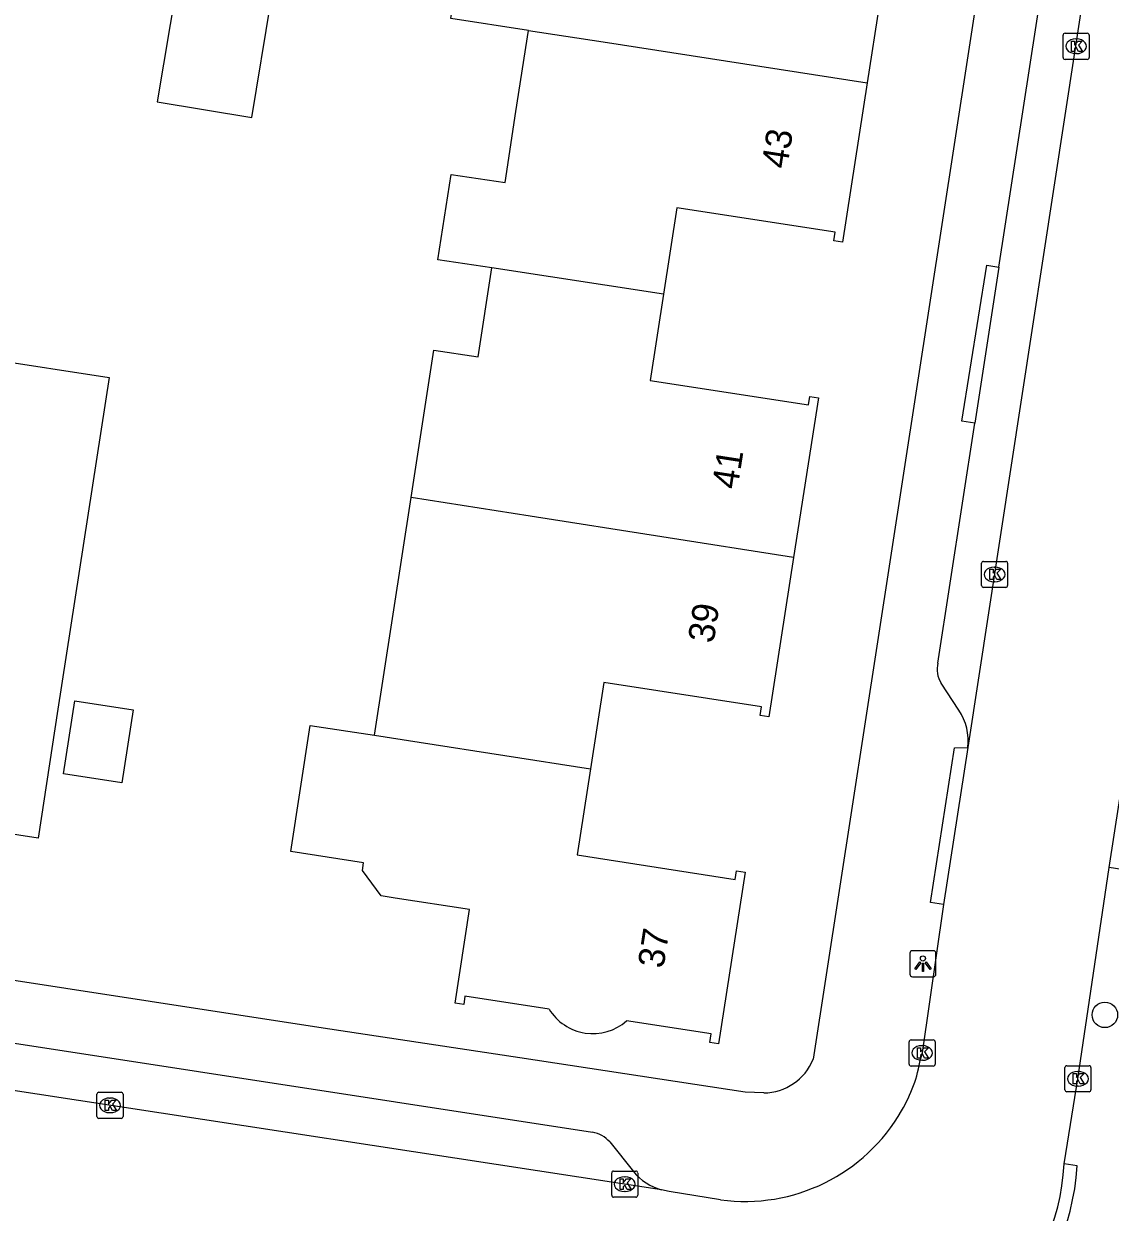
# Model space of a CAD drawing. Extents: x 161486 to 162249, y 379484 to 380829.
# Drawn here: x 161897.2 to 161938.82, y 380632.79 to 380678.33 of the extents above; entities that cross this region are included whole.
import ezdxf

# ---------------------------------------------------------------- set-up
doc = ezdxf.new("R2010")
doc.units = 0
for name, color, linetype in [('IMGEO_Boom', 7, 'Continuous'), ('IMGEO_Kolk', 7, 'Continuous'), ('IMGEO_Lichtpunt', 7, 'Continuous'), ('IMGEO_Muur', 7, 'Continuous'), ('IMGEO_Pand', 7, 'Continuous'), ('IMGEO_Pand_nummerreeks', 7, 'Continuous'), ('IMGEO_Rijbaan_lokaal_open', 7, 'Continuous'), ('IMGEO_Voetpad_open', 7, 'Continuous')]:
    doc.layers.add(name, color=color, linetype=linetype)

msp = doc.modelspace()

# ---------------------------------------------------------------- linework, layer by layer
at = {"layer": 'IMGEO_Boom'}
msp.add_circle((161938.611, 380640.348), 0.489, dxfattribs=at)
at = {"layer": 'IMGEO_Kolk'}
for p, q in [((161937.01, 380677.04), (161937.01, 380677.892)), ((161937.085, 380677.966), (161937.937, 380677.966)), ((161937.498, 380677.746), (161937.523, 380677.746)), ((161938.011, 380677.892), (161938.011, 380677.04)), ((161937.937, 380676.966), (161937.085, 380676.966)), ((161937.521, 380677.186), (161937.496, 380677.186)), ((161933.961, 380657.727), (161934.813, 380657.727)), ((161933.886, 380656.801), (161933.886, 380657.653)), ((161934.374, 380657.507), (161934.399, 380657.507)), ((161934.887, 380657.653), (161934.887, 380656.801)), ((161934.397, 380656.947), (161934.372, 380656.947)), ((161934.813, 380656.727), (161933.961, 380656.727)), ((161931.112, 380638.463), (161931.112, 380639.315)), ((161931.187, 380639.389), (161932.039, 380639.389)), ((161931.6, 380639.169), (161931.625, 380639.169)), ((161932.113, 380639.315), (161932.113, 380638.463)), ((161931.623, 380638.609), (161931.598, 380638.609)), ((161932.039, 380638.389), (161931.187, 380638.389)), ((161937.078, 380637.475), (161937.078, 380638.327)), ((161937.153, 380638.401), (161938.005, 380638.401)), ((161937.566, 380638.181), (161937.591, 380638.181)), ((161938.079, 380638.327), (161938.079, 380637.475)), ((161900.004, 380636.455), (161900.004, 380637.307)), ((161900.079, 380637.381), (161900.931, 380637.381)), ((161901.005, 380637.307), (161901.005, 380636.455)), ((161938.005, 380637.401), (161937.153, 380637.401)), ((161937.589, 380637.621), (161937.564, 380637.621)), ((161900.492, 380637.161), (161900.517, 380637.161)), ((161900.931, 380636.381), (161900.079, 380636.381)), ((161900.515, 380636.601), (161900.49, 380636.601)), ((161919.721, 380633.437), (161919.721, 380634.289)), ((161919.796, 380634.363), (161920.648, 380634.363)), ((161920.209, 380634.143), (161920.234, 380634.143)), ((161920.722, 380634.289), (161920.722, 380633.437)), ((161920.232, 380633.583), (161920.207, 380633.583)), ((161920.648, 380633.363), (161919.796, 380633.363))]:
    msp.add_line(p, q, dxfattribs=at)
for points in [[(161937.01, 380677.04), (161937.01, 380677.892)], [(161937.085, 380677.966), (161937.937, 380677.966)], [(161938.011, 380677.892), (161938.011, 380677.04)], [(161937.331, 380677.666), (161937.454, 380677.666), (161937.454, 380677.515), (161937.584, 380677.666), (161937.748, 380677.666), (161937.602, 380677.515), (161937.755, 380677.266), (161937.603, 380677.266), (161937.518, 380677.43), (161937.454, 380677.363), (161937.454, 380677.266), (161937.331, 380677.266), (161937.331, 380677.666)], [(161937.937, 380676.966), (161937.085, 380676.966)], [(161933.961, 380657.727), (161934.813, 380657.727)], [(161933.886, 380656.801), (161933.886, 380657.653)], [(161934.207, 380657.427), (161934.33, 380657.427), (161934.33, 380657.276), (161934.46, 380657.427), (161934.624, 380657.427), (161934.478, 380657.276), (161934.631, 380657.027), (161934.479, 380657.027), (161934.394, 380657.191), (161934.33, 380657.124), (161934.33, 380657.027), (161934.207, 380657.027), (161934.207, 380657.427)], [(161934.887, 380657.653), (161934.887, 380656.801)], [(161934.813, 380656.727), (161933.961, 380656.727)], [(161931.112, 380638.463), (161931.112, 380639.315)], [(161931.187, 380639.389), (161932.039, 380639.389)], [(161931.433, 380639.089), (161931.556, 380639.089), (161931.556, 380638.938), (161931.686, 380639.089), (161931.85, 380639.089), (161931.704, 380638.938), (161931.857, 380638.689), (161931.705, 380638.689), (161931.62, 380638.853), (161931.556, 380638.786), (161931.556, 380638.689), (161931.433, 380638.689), (161931.433, 380639.089)], [(161932.113, 380639.315), (161932.113, 380638.463)], [(161932.039, 380638.389), (161931.187, 380638.389)], [(161937.078, 380637.475), (161937.078, 380638.327)], [(161937.153, 380638.401), (161938.005, 380638.401)], [(161937.399, 380638.101), (161937.522, 380638.101), (161937.522, 380637.95), (161937.652, 380638.101), (161937.816, 380638.101), (161937.67, 380637.95), (161937.823, 380637.701), (161937.671, 380637.701), (161937.586, 380637.865), (161937.522, 380637.798), (161937.522, 380637.701), (161937.399, 380637.701), (161937.399, 380638.101)], [(161938.079, 380638.327), (161938.079, 380637.475)], [(161900.004, 380636.455), (161900.004, 380637.307)], [(161900.079, 380637.381), (161900.931, 380637.381)], [(161901.005, 380637.307), (161901.005, 380636.455)], [(161938.005, 380637.401), (161937.153, 380637.401)], [(161900.325, 380637.081), (161900.448, 380637.081), (161900.448, 380636.93), (161900.578, 380637.081), (161900.742, 380637.081), (161900.596, 380636.93), (161900.749, 380636.681), (161900.597, 380636.681), (161900.512, 380636.845), (161900.448, 380636.778), (161900.448, 380636.681), (161900.325, 380636.681), (161900.325, 380637.081)], [(161900.931, 380636.381), (161900.079, 380636.381)], [(161919.721, 380633.437), (161919.721, 380634.289)], [(161919.796, 380634.363), (161920.648, 380634.363)], [(161920.042, 380634.063), (161920.165, 380634.063), (161920.165, 380633.912), (161920.295, 380634.063), (161920.459, 380634.063), (161920.313, 380633.912), (161920.466, 380633.663), (161920.314, 380633.663), (161920.229, 380633.827), (161920.165, 380633.76), (161920.165, 380633.663), (161920.042, 380633.663), (161920.042, 380634.063)], [(161920.722, 380634.289), (161920.722, 380633.437)], [(161920.648, 380633.363), (161919.796, 380633.363)]]:
    msp.add_lwpolyline(points, dxfattribs=at)
for centre, start, end in [((161937.087, 380677.89), 91.552, 178.448), ((161937.087, 380677.89), 91.552, 178.448), ((161937.935, 380677.89), 1.552, 88.448), ((161937.935, 380677.89), 1.552, 88.448), ((161937.087, 380677.042), 181.552, 268.448), ((161937.087, 380677.042), 181.552, 268.448), ((161937.935, 380677.042), 271.552, 358.448), ((161937.935, 380677.042), 271.552, 358.448), ((161933.963, 380657.651), 91.552, 178.448), ((161933.963, 380657.651), 91.552, 178.448), ((161934.811, 380657.651), 1.552, 88.448), ((161934.811, 380657.651), 1.552, 88.448), ((161933.963, 380656.803), 181.552, 268.448), ((161933.963, 380656.803), 181.552, 268.448), ((161934.811, 380656.803), 271.552, 358.448), ((161934.811, 380656.803), 271.552, 358.448), ((161931.189, 380639.313), 91.552, 178.448), ((161931.189, 380639.313), 91.552, 178.448), ((161932.037, 380639.313), 1.552, 88.448), ((161932.037, 380639.313), 1.552, 88.448), ((161931.189, 380638.465), 181.552, 268.448), ((161931.189, 380638.465), 181.552, 268.448), ((161932.037, 380638.465), 271.552, 358.448), ((161932.037, 380638.465), 271.552, 358.448), ((161937.155, 380638.325), 91.552, 178.448), ((161937.155, 380638.325), 91.552, 178.448), ((161938.003, 380638.325), 1.552, 88.448), ((161938.003, 380638.325), 1.552, 88.448), ((161900.081, 380637.305), 91.552, 178.448), ((161900.081, 380637.305), 91.552, 178.448), ((161900.929, 380637.305), 1.552, 88.448), ((161900.929, 380637.305), 1.552, 88.448), ((161937.155, 380637.477), 181.552, 268.448), ((161937.155, 380637.477), 181.552, 268.448), ((161938.003, 380637.477), 271.552, 358.448), ((161938.003, 380637.477), 271.552, 358.448), ((161900.081, 380636.457), 181.552, 268.448), ((161900.081, 380636.457), 181.552, 268.448), ((161900.929, 380636.457), 271.552, 358.448), ((161900.929, 380636.457), 271.552, 358.448), ((161919.798, 380634.287), 91.552, 178.448), ((161919.798, 380634.287), 91.552, 178.448), ((161920.646, 380634.287), 1.552, 88.448), ((161920.646, 380634.287), 1.552, 88.448), ((161919.798, 380633.439), 181.552, 268.448), ((161919.798, 380633.439), 181.552, 268.448), ((161920.646, 380633.439), 271.552, 358.448), ((161920.646, 380633.439), 271.552, 358.448)]:
    msp.add_arc(centre, 0.0765, start, end, dxfattribs=at)
for centre, major_axis, ratio, start_param, end_param in [((161937.497, 380677.466), (-0.387, 0.002), 0.722429, 4.712389, 7.853982), ((161937.522, 380677.466), (-0.39, 0.002), 0.717154, 1.570796, 4.712389), ((161934.373, 380657.227), (-0.387, 0.002), 0.722429, 4.712389, 7.853982), ((161934.398, 380657.227), (-0.39, 0.002), 0.717154, 1.570796, 4.712389), ((161931.599, 380638.889), (-0.387, 0.002), 0.722429, 4.712389, 7.853982), ((161931.624, 380638.889), (-0.39, 0.002), 0.717154, 1.570796, 4.712389), ((161937.565, 380637.901), (-0.387, 0.002), 0.722429, 4.712389, 7.853982), ((161937.59, 380637.901), (-0.39, 0.002), 0.717154, 1.570796, 4.712389), ((161900.491, 380636.881), (-0.387, 0.002), 0.722429, 4.712389, 7.853982), ((161900.516, 380636.881), (-0.39, 0.002), 0.717154, 1.570796, 4.712389), ((161920.208, 380633.863), (-0.387, 0.002), 0.722429, 4.712389, 7.853982), ((161920.233, 380633.863), (-0.39, 0.002), 0.717154, 1.570796, 4.712389)]:
    msp.add_ellipse(centre, major_axis=major_axis, ratio=ratio, start_param=start_param, end_param=end_param, dxfattribs=at)
at = {"layer": 'IMGEO_Lichtpunt'}
for p, q in [((161931.144, 380642.713), (161931.144, 380641.906)), ((161931.144, 380642.713), (161931.144, 380641.906)), ((161932.046, 380642.808), (161931.238, 380642.808)), ((161932.046, 380642.808), (161931.238, 380642.808)), ((161932.14, 380641.906), (161932.14, 380642.713)), ((161932.14, 380641.906), (161932.14, 380642.713)), ((161931.238, 380641.812), (161932.046, 380641.812)), ((161931.238, 380641.812), (161932.046, 380641.812))]:
    msp.add_line(p, q, dxfattribs=at)
for points in [[(161931.518, 380642.377), (161931.557, 380642.349), (161931.369, 380642.087), (161931.331, 380642.114), (161931.518, 380642.377)], [(161931.62, 380642.329), (161931.667, 380642.329), (161931.667, 380642.007), (161931.62, 380642.007), (161931.62, 380642.329)], [(161931.73, 380642.349), (161931.768, 380642.376), (161931.955, 380642.114), (161931.916, 380642.086), (161931.73, 380642.349)]]:
    msp.add_lwpolyline(points, dxfattribs=at)
msp.add_circle((161931.643, 380642.511), 0.0994, dxfattribs=at)
for centre, start, end in [((161931.238, 380642.713), 90, 180), ((161931.238, 380642.713), 90, 180), ((161932.046, 380642.713), 0, 90), ((161932.046, 380642.713), 0, 90), ((161931.238, 380641.906), 180, 270), ((161931.238, 380641.906), 180, 270), ((161932.046, 380641.906), 270, 0), ((161932.046, 380641.906), 270, 360)]:
    msp.add_arc(centre, 0.0946, start, end, dxfattribs=at)
at = {"layer": 'IMGEO_Muur'}
msp.add_lwpolyline([(161916.207, 380638.698), (161908.673, 380639.841)], dxfattribs=at)
at = {"layer": 'IMGEO_Pand'}
for points in [[(161916.534, 380678.075), (161913.559, 380678.534), (161914.036, 380681.642), (161914.958, 380687.646), (161916.662, 380687.385)], [(161924.518, 380686.134), (161924.006, 380682.826), (161930.071, 380681.887), (161930.121, 380682.212), (161930.447, 380682.162), (161929.505, 380676.071)], [(161906.668, 380679.16), (161903.048, 380679.761), (161902.314, 380675.338), (161905.934, 380674.737), (161906.668, 380679.16)], [(161915.133, 380668.975), (161913.066, 380669.289), (161913.568, 380672.558), (161915.636, 380672.248), (161916.053, 380674.964), (161916.534, 380678.075)], [(161916.534, 380678.075), (161919.394, 380677.633), (161929.505, 380676.071)], [(161929.505, 380676.071), (161928.561, 380669.965), (161928.235, 380670.015), (161928.285, 380670.34), (161922.22, 380671.278), (161921.708, 380667.968)], [(161912.04, 380660.178), (161912.906, 380665.821), (161914.609, 380665.56), (161915.133, 380668.975)], [(161921.708, 380667.968), (161915.133, 380668.975)], [(161921.708, 380667.968), (161921.196, 380664.66), (161927.264, 380663.72), (161927.314, 380664.045), (161927.64, 380663.995), (161926.689, 380657.88)], [(161891.444, 380666.167), (161891.6, 380666.143), (161890.594, 380659.624), (161894.821, 380658.972), (161895.827, 380665.491), (161900.47, 380664.775), (161898.511, 380652.062), (161897.75, 380647.12), (161893.463, 380647.779), (161893.692, 380649.261), (161889.099, 380649.968)], [(161910.641, 380651.065), (161912.04, 380660.178)], [(161926.689, 380657.88), (161916.604, 380659.462), (161912.04, 380660.178)], [(161926.689, 380657.88), (161925.74, 380651.775), (161925.414, 380651.825), (161925.464, 380652.151), (161919.417, 380653.091), (161918.905, 380649.781)], [(161899.155, 380652.381), (161901.387, 380652.037), (161900.956, 380649.238), (161898.725, 380649.582), (161899.155, 380652.381)], [(161917.325, 380640.573), (161914.103, 380641.068), (161914.053, 380640.742), (161913.727, 380640.792), (161914.279, 380644.387), (161911.425, 380644.825), (161910.889, 380644.907), (161910.172, 380645.881), (161910.217, 380646.176), (161907.429, 380646.604), (161908.172, 380651.442), (161910.641, 380651.065)], [(161910.641, 380651.065), (161912.343, 380650.805), (161918.905, 380649.781)], [(161918.905, 380649.781), (161918.394, 380646.483), (161924.454, 380645.541), (161924.504, 380645.865), (161924.83, 380645.815), (161923.81, 380639.245), (161923.484, 380639.295), (161923.534, 380639.62), (161920.292, 380640.118)]]:
    msp.add_lwpolyline(points, dxfattribs=at)
msp.add_arc((161918.999, 380641.591), 1.96, 211.294, 311.2688, dxfattribs=at)
at = {"layer": 'IMGEO_Rijbaan_lokaal_open'}
for points in [[(161940.771, 380698.875), (161933.359, 380650.594)], [(161921.635, 380633.64), (161896.119, 380637.555), (161799.277, 380652.426)], [(161933.359, 380650.594), (161932.427, 380644.579)], [(161938.771, 380645.995), (161939.351, 380649.714)], [(161937.052, 380634.637), (161937.178, 380635.427), (161937.574, 380637.901), (161938.771, 380645.995)], [(161932.427, 380644.579), (161931.61, 380638.889), (161931.551, 380638.667)], [(161923.89, 380633.266), (161921.92, 380633.58), (161921.635, 380633.64)]]:
    msp.add_lwpolyline(points, dxfattribs=at)
for centre, radius, start, end in [((161925.892, 380639.597), 5.735, 329.3962, 350.6699), ((161924.833, 380640.109), 6.908, 262.1513, 330.2099), ((161928.436, 380635.099), 8.629, 270.9438, 356.9284)]:
    msp.add_arc(centre, radius, start, end, dxfattribs=at)
at = {"layer": 'IMGEO_Voetpad_open'}
for points in [[(161937.319, 380702.795), (161927.438, 380638.646)], [(161934.552, 380669.005), (161936.438, 380681.248)], [(161933.63, 380663.02), (161933.128, 380663.1), (161934.092, 380669.079), (161934.552, 380669.005)], [(161934.552, 380669.005), (161933.63, 380663.02)], [(161932.214, 380653.83), (161933.63, 380663.02)], [(161925.546, 380637.356), (161924.835, 380637.387), (161916.207, 380638.698), (161908.673, 380639.841), (161797.167, 380657.035)], [(161933.02, 380652.019), (161932.341, 380653.065)], [(161932.427, 380644.579), (161931.933, 380644.655), (161932.851, 380650.581), (161933.359, 380650.594)], [(161939.351, 380649.714), (161939.845, 380649.637), (161939.265, 380645.918), (161938.771, 380645.995)], [(161896.349, 380639.345), (161918.986, 380635.854)], [(161919.647, 380635.484), (161920.551, 380634.341)], [(161937.549, 380634.566), (161937.052, 380634.637)]]:
    msp.add_lwpolyline(points, dxfattribs=at)
for centre, radius, start, end in [((161933.169, 380653.596), 0.984, 166.2087, 212.6431), ((161931.311, 380650.86), 2.065, 352.6074, 34.1558), ((161925.52, 380639.427), 2.071, 270.7198, 337.8539), ((161918.775, 380634.701), 1.172, 41.9064, 79.617), ((161928.437, 380635.099), 9.128, 270.9366, 356.6553), ((161922.265, 380635.803), 2.253, 220.4597, 253.7605)]:
    msp.add_arc(centre, radius, start, end, dxfattribs=at)

# ---------------------------------------------------------------- texts
at = {"layer": 'IMGEO_Pand_nummerreeks'}
for s, rotation, p in [('43', 81.2101, (161926.441, 380672.744)), ('41', 81.1595, (161924.54, 380660.46)), ('39', 81.1595, (161923.623, 380654.564)), ('37', 81.1767, (161921.703, 380642.101))]:
    msp.add_text(s, height=1, rotation=rotation, dxfattribs=at).set_placement(p)

doc.saveas('drawing.dxf')
